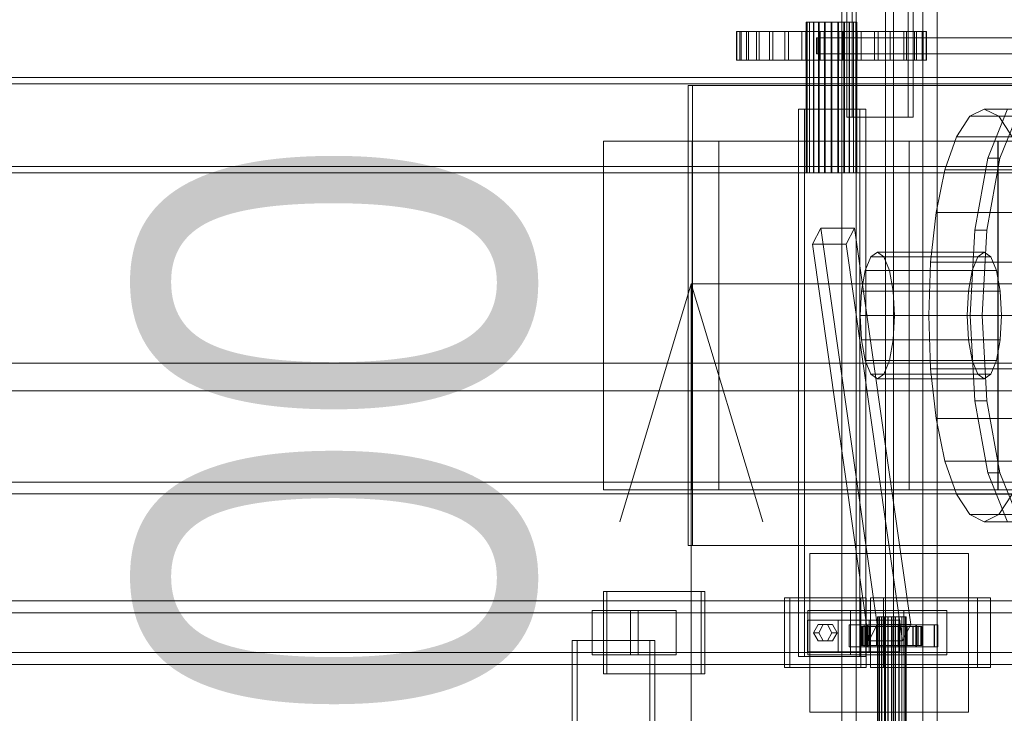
# Model space of a CAD drawing. Header units: millimetres. Extents: x -4738 to 65662, y -68080 to 6847.
# Tile 493 of 656: x 8685 to 9306, y -17621 to -17184. Entities that reach past the tile are written whole.
import ezdxf

# ---------------------------------------------------------------- set-up
doc = ezdxf.new("R2010")
doc.units = ezdxf.units.MM
for name, color, linetype, lineweight in [('COTAS_O', 1, 'Continuous', 0), ('superior_C01', 7, 'Continuous', 0), ('superior_mezcladora', 7, 'Continuous', 0)]:
    doc.layers.add(name, color=color, linetype=linetype, lineweight=lineweight)
doc.dimstyles.new('R19_100', dxfattribs={"dimtxt": 250, "dimasz": 150, "dimexe": 150, "dimexo": 80, "dimgap": 100, "dimtad": 1, "dimtih": 1, "dimtoh": 1, "dimdsep": 46, "dimcen": 0.09, "dimadec": 0, "dimazin": 0, "dimtfac": 1, "dimtdec": 4, "dimtofl": 0, "dimtmove": 0, "dimatfit": 3, "dimfxl": 1, "dimtolj": 1, "dimtzin": 0, "dimarcsym": 0})

# ---------------------------------------------------------------- blocks, each defined once
blk = doc.blocks.new('DIM_R31_39')
at = {"layer": 'COTAS_O'}
for p, q in [((9108.38, -17350), (9063.38, -17500)), ((9808.38, -17350), (9108.38, -17350)), ((9108.38, -18650), (9108.38, -17350)), ((9108.38, -17350), (9153.38, -17500)), ((9108.38, -18650), (9063.38, -18500)), ((9108.38, -18650), (9153.38, -18500)), ((9808.38, -18650), (9108.38, -18650))]:
    blk.add_line(p, q, dxfattribs=at)
blk.add_text('1300 O', height=250, rotation=90, dxfattribs=at).set_placement((9008.38, -18000))

msp = doc.modelspace()

# ---------------------------------------------------------------- linework, layer by layer
at = {"layer": 'superior_C01'}
for p, q in [((9212.297, -19341.2), (9212.297, -16658.8)), ((9254.297, -16658.8), (9254.297, -19341.2)), ((9212.297, -19229.4), (9212.297, -16770.6)), ((9254.297, -16770.6), (9254.297, -19229.4)), ((9203.297, -17020), (9203.297, -18980)), ((9230.797, -17020), (9230.797, -18980)), ((9235.797, -18980), (9235.797, -17020)), ((9263.297, -18980), (9263.297, -17020)), ((9206.42, -17168), (9206.42, -17245)), ((9209.655, -17245), (9209.655, -17168)), ((9244.938, -17245), (9244.938, -17168)), ((9248.174, -17168), (9248.174, -17245)), ((9181.215, -17185), (9180.716, -17185)), ((9180.716, -17185), (9181.308, -17185)), ((9180.716, -17280), (9180.716, -17185)), ((9182.77, -17185), (9181.215, -17185)), ((9181.215, -17280), (9181.215, -17185)), ((9181.308, -17185), (9182.949, -17185)), ((9181.308, -17280), (9181.308, -17185)), ((9185.276, -17185), (9182.77, -17185)), ((9182.77, -17280), (9182.77, -17185)), ((9182.949, -17185), (9185.529, -17185)), ((9182.949, -17280), (9182.949, -17185)), ((9188.561, -17185), (9185.276, -17185)), ((9185.276, -17280), (9185.276, -17185)), ((9185.529, -17185), (9188.871, -17185)), ((9185.529, -17280), (9185.529, -17185)), ((9192.402, -17185), (9188.561, -17185)), ((9188.561, -17280), (9188.561, -17185)), ((9188.871, -17185), (9192.748, -17185)), ((9188.871, -17280), (9188.871, -17185)), ((9196.536, -17185), (9192.402, -17185)), ((9192.402, -17280), (9192.402, -17185)), ((9192.748, -17185), (9196.894, -17185)), ((9192.748, -17280), (9192.748, -17185)), ((9200.683, -17185), (9196.536, -17185)), ((9196.536, -17280), (9196.536, -17185)), ((9196.894, -17185), (9201.029, -17185)), ((9196.894, -17280), (9196.894, -17185)), ((9204.56, -17185), (9200.683, -17185)), ((9200.683, -17280), (9200.683, -17185)), ((9201.029, -17185), (9204.87, -17185)), ((9201.029, -17280), (9201.029, -17185)), ((9207.902, -17185), (9204.56, -17185)), ((9204.56, -17280), (9204.56, -17185)), ((9204.87, -17185), (9208.155, -17185)), ((9204.87, -17280), (9204.87, -17185)), ((9210.481, -17185), (9207.902, -17185)), ((9207.902, -17280), (9207.902, -17185)), ((9208.155, -17185), (9210.66, -17185)), ((9208.155, -17280), (9208.155, -17185)), ((9212.123, -17185), (9210.481, -17185)), ((9210.481, -17280), (9210.481, -17185)), ((9210.66, -17185), (9212.216, -17185)), ((9210.66, -17280), (9210.66, -17185)), ((9212.714, -17185), (9212.123, -17185)), ((9212.123, -17185), (9212.123, -17280)), ((9212.216, -17185), (9212.714, -17185)), ((9212.216, -17280), (9212.216, -17185)), ((9212.714, -17280), (9212.714, -17185)), ((9137.145, -17191), (9136.892, -17191)), ((9136.892, -17191), (9138.937, -17191)), ((9136.892, -17209), (9136.892, -17191)), ((9139.687, -17191), (9137.145, -17191)), ((9137.145, -17209), (9137.145, -17191)), ((9138.937, -17191), (9143.203, -17191)), ((9138.937, -17209), (9138.937, -17191)), ((9144.421, -17191), (9139.687, -17191)), ((9139.687, -17209), (9139.687, -17191)), ((9143.203, -17191), (9149.526, -17191)), ((9143.203, -17209), (9143.203, -17191)), ((9151.165, -17191), (9144.421, -17191)), ((9144.421, -17209), (9144.421, -17191)), ((9149.526, -17191), (9157.662, -17191)), ((9149.526, -17209), (9149.526, -17191)), ((9159.659, -17191), (9151.165, -17191)), ((9151.165, -17209), (9151.165, -17191)), ((9157.662, -17191), (9167.299, -17191)), ((9157.662, -17209), (9157.662, -17191)), ((9169.577, -17191), (9159.659, -17191)), ((9159.659, -17209), (9159.659, -17191)), ((9167.299, -17191), (9178.066, -17191)), ((9167.299, -17209), (9167.299, -17191)), ((9180.538, -17191), (9169.577, -17191)), ((9169.577, -17209), (9169.577, -17191)), ((9178.066, -17191), (9189.55, -17191)), ((9178.066, -17209), (9178.066, -17191)), ((9192.121, -17191), (9180.538, -17191)), ((9180.538, -17209), (9180.538, -17191)), ((9189.55, -17191), (9201.31, -17191)), ((9189.55, -17209), (9189.55, -17191)), ((9203.881, -17191), (9192.121, -17191)), ((9192.121, -17209), (9192.121, -17191)), ((9201.31, -17191), (9212.892, -17191)), ((9201.31, -17209), (9201.31, -17191)), ((9215.365, -17191), (9203.881, -17191)), ((9203.881, -17209), (9203.881, -17191)), ((9212.892, -17191), (9223.853, -17191)), ((9212.892, -17209), (9212.892, -17191)), ((9226.132, -17191), (9215.365, -17191)), ((9215.365, -17209), (9215.365, -17191)), ((9223.853, -17191), (9233.772, -17191)), ((9223.853, -17209), (9223.853, -17191)), ((9235.769, -17191), (9226.132, -17191)), ((9226.132, -17209), (9226.132, -17191)), ((9233.772, -17191), (9242.266, -17191)), ((9233.772, -17209), (9233.772, -17191)), ((9243.905, -17191), (9235.769, -17191)), ((9235.769, -17209), (9235.769, -17191)), ((9242.266, -17191), (9249.009, -17191)), ((9242.266, -17209), (9242.266, -17191)), ((9250.227, -17191), (9243.905, -17191)), ((9243.905, -17209), (9243.905, -17191)), ((9249.009, -17191), (9253.744, -17191)), ((9249.009, -17209), (9249.009, -17191)), ((9254.493, -17191), (9250.227, -17191)), ((9250.227, -17209), (9250.227, -17191)), ((9253.744, -17191), (9256.286, -17191)), ((9253.744, -17209), (9253.744, -17191)), ((9256.539, -17191), (9254.493, -17191)), ((9254.493, -17191), (9254.493, -17209)), ((9256.286, -17191), (9256.539, -17191)), ((9256.286, -17209), (9256.286, -17191)), ((9256.539, -17209), (9256.539, -17191)), ((9188.187, -17195), (9187.289, -17195)), ((9187.289, -17195), (9187.289, -17205)), ((9187.289, -17195), (10177.97, -17195)), ((9188.187, -17205), (9188.187, -17195)), ((10178.868, -17195), (9188.187, -17195)), ((9201.146, -17195), (9200.724, -17195)), ((9200.724, -17195), (9200.724, -17205)), ((9200.724, -17195), (10200.204, -17195)), ((9201.146, -17205), (9201.146, -17195)), ((10200.626, -17195), (9201.146, -17195)), ((9187.289, -17205), (9188.187, -17205)), ((9187.289, -17205), (10177.97, -17205)), ((9188.187, -17205), (10178.868, -17205)), ((9200.724, -17205), (9201.146, -17205)), ((9200.724, -17205), (10200.204, -17205)), ((9201.146, -17205), (10200.626, -17205)), ((9138.937, -17209), (9136.892, -17209)), ((9136.892, -17209), (9137.145, -17209)), ((9137.145, -17209), (9139.687, -17209)), ((9143.203, -17209), (9138.937, -17209)), ((9139.687, -17209), (9144.421, -17209)), ((9149.526, -17209), (9143.203, -17209)), ((9144.421, -17209), (9151.165, -17209)), ((9157.662, -17209), (9149.526, -17209)), ((9151.165, -17209), (9159.659, -17209)), ((9167.299, -17209), (9157.662, -17209)), ((9159.659, -17209), (9169.577, -17209)), ((9178.066, -17209), (9167.299, -17209)), ((9169.577, -17209), (9180.538, -17209)), ((9189.55, -17209), (9178.066, -17209)), ((9180.538, -17209), (9192.121, -17209)), ((9201.31, -17209), (9189.55, -17209)), ((9192.121, -17209), (9203.881, -17209)), ((9212.892, -17209), (9201.31, -17209)), ((9203.881, -17209), (9215.365, -17209)), ((9223.853, -17209), (9212.892, -17209)), ((9215.365, -17209), (9226.132, -17209)), ((9233.772, -17209), (9223.853, -17209)), ((9226.132, -17209), (9235.769, -17209)), ((9242.266, -17209), (9233.772, -17209)), ((9235.769, -17209), (9243.905, -17209)), ((9249.009, -17209), (9242.266, -17209)), ((9243.905, -17209), (9250.227, -17209)), ((9253.744, -17209), (9249.009, -17209)), ((9250.227, -17209), (9254.493, -17209)), ((9256.286, -17209), (9253.744, -17209)), ((9254.493, -17209), (9256.539, -17209)), ((9256.539, -17209), (9256.286, -17209)), ((9838.242, -17225), (9106.386, -17225)), ((9106.386, -17225), (9106.386, -17515)), ((9109.083, -17225), (9106.386, -17225)), ((9109.083, -17515), (9109.083, -17225)), ((9109.083, -17225), (9840.938, -17225)), ((9214.47, -17240), (9175.951, -17240)), ((9175.951, -17240), (9175.951, -17585)), ((9179.726, -17240), (9175.951, -17240)), ((9179.726, -17585), (9179.726, -17240)), ((9179.726, -17240), (9218.244, -17240)), ((9214.47, -17585), (9214.47, -17240)), ((9214.47, -17240), (9218.244, -17240)), ((9218.244, -17240), (9218.244, -17585)), ((9283.941, -17244.43), (9293.012, -17240)), ((9293.012, -17240), (9302.084, -17244.43)), ((9755.237, -17240), (9293.012, -17240)), ((9295.134, -17270.722), (9307.415, -17240.287)), ((9315.119, -17240.287), (9302.838, -17270.722)), ((9206.42, -17245), (9244.938, -17245)), ((9206.42, -17245), (9209.655, -17245)), ((9248.174, -17245), (9209.655, -17245)), ((9248.174, -17245), (9244.938, -17245)), ((9275.487, -17257.417), (9283.941, -17244.43)), ((9283.941, -17244.43), (9746.165, -17244.43)), ((9302.084, -17244.43), (9310.537, -17257.417)), ((9302.084, -17244.43), (9764.308, -17244.43)), ((9245.713, -17260), (9053.119, -17260)), ((9053.119, -17260), (9053.119, -17480)), ((9109.199, -17260), (9053.119, -17260)), ((9301.523, -17260), (9108.93, -17260)), ((9108.93, -17260), (9108.93, -17480)), ((9125.646, -17260), (9108.93, -17260)), ((9109.199, -17480), (9109.199, -17260)), ((9109.199, -17260), (9301.793, -17260)), ((9125.646, -17480), (9125.646, -17260)), ((9125.646, -17260), (9318.239, -17260)), ((9245.713, -17480), (9245.713, -17260)), ((9245.713, -17260), (9301.793, -17260)), ((9268.228, -17278.076), (9275.487, -17257.417)), ((9275.487, -17257.417), (9737.712, -17257.417)), ((9301.523, -17480), (9301.523, -17260)), ((9301.523, -17260), (9318.239, -17260)), ((9301.793, -17260), (9301.793, -17480)), ((9286.929, -17316.271), (9295.134, -17270.722)), ((9302.838, -17270.722), (9294.632, -17316.271)), ((9295.134, -17270.722), (9302.838, -17270.722)), ((9181.308, -17280), (9180.716, -17280)), ((9180.716, -17280), (9181.215, -17280)), ((9181.215, -17280), (9182.77, -17280)), ((9182.949, -17280), (9181.308, -17280)), ((9182.77, -17280), (9185.276, -17280)), ((9185.529, -17280), (9182.949, -17280)), ((9185.276, -17280), (9188.561, -17280)), ((9188.871, -17280), (9185.529, -17280)), ((9188.561, -17280), (9192.402, -17280)), ((9192.748, -17280), (9188.871, -17280)), ((9192.402, -17280), (9196.536, -17280)), ((9196.894, -17280), (9192.748, -17280)), ((9196.536, -17280), (9200.683, -17280)), ((9201.029, -17280), (9196.894, -17280)), ((9200.683, -17280), (9204.56, -17280)), ((9204.87, -17280), (9201.029, -17280)), ((9204.56, -17280), (9207.902, -17280)), ((9208.155, -17280), (9204.87, -17280)), ((9207.902, -17280), (9210.481, -17280)), ((9210.66, -17280), (9208.155, -17280)), ((9210.481, -17280), (9212.123, -17280)), ((9212.216, -17280), (9210.66, -17280)), ((9212.123, -17280), (9212.714, -17280)), ((9212.714, -17280), (9212.216, -17280)), ((9262.658, -17305), (9268.228, -17278.076)), ((9268.228, -17278.076), (9730.453, -17278.076)), ((9259.156, -17336.354), (9262.658, -17305)), ((9262.658, -17305), (9724.883, -17305)), ((9189.937, -17314.864), (9184.691, -17325.136)), ((9211.122, -17314.864), (9189.937, -17314.864)), ((9225.526, -17564.864), (9189.937, -17314.864)), ((9205.877, -17325.136), (9211.122, -17314.864)), ((9246.711, -17564.864), (9211.122, -17314.864)), ((9284.047, -17370), (9286.929, -17316.271)), ((9286.929, -17316.271), (9294.632, -17316.271)), ((9294.632, -17316.271), (9291.751, -17370)), ((9184.691, -17325.136), (9205.877, -17325.136)), ((9184.691, -17325.136), (9220.281, -17575.136)), ((9241.466, -17575.136), (9205.877, -17325.136)), ((9217.979, -17341.716), (9221.477, -17333.045)), ((9221.477, -17333.045), (9225.604, -17330)), ((9221.477, -17333.045), (9288.885, -17333.045)), ((9225.604, -17330), (9229.732, -17333.045)), ((9293.012, -17330), (9225.604, -17330)), ((9229.732, -17333.045), (9233.23, -17341.716)), ((9229.732, -17333.045), (9297.139, -17333.045)), ((9288.885, -17333.045), (9285.386, -17341.716)), ((9293.012, -17330), (9288.885, -17333.045)), ((9297.139, -17333.045), (9293.012, -17330)), ((9300.638, -17341.716), (9297.139, -17333.045)), ((9215.641, -17354.693), (9217.979, -17341.716)), ((9217.979, -17341.716), (9285.386, -17341.716)), ((9233.23, -17341.716), (9235.568, -17354.693)), ((9233.23, -17341.716), (9300.638, -17341.716)), ((9257.962, -17370), (9259.156, -17336.354)), ((9259.156, -17336.354), (9721.381, -17336.354)), ((9285.386, -17341.716), (9283.048, -17354.693)), ((9302.976, -17354.693), (9300.638, -17341.716)), ((9214.82, -17370), (9215.641, -17354.693)), ((9215.641, -17354.693), (9283.048, -17354.693)), ((9235.568, -17354.693), (9236.389, -17370)), ((9235.568, -17354.693), (9302.976, -17354.693)), ((9283.048, -17354.693), (9282.228, -17370)), ((9303.797, -17370), (9302.976, -17354.693)), ((9215.641, -17385.307), (9214.82, -17370)), ((9214.82, -17370), (9282.228, -17370)), ((9236.389, -17370), (9235.568, -17385.307)), ((9236.389, -17370), (9303.797, -17370)), ((9259.156, -17403.646), (9257.962, -17370)), ((9257.962, -17370), (9720.187, -17370)), ((9282.228, -17370), (9283.048, -17385.307)), ((9286.929, -17423.729), (9284.047, -17370)), ((9284.047, -17370), (9291.751, -17370)), ((9291.751, -17370), (9294.632, -17423.729)), ((9302.976, -17385.307), (9303.797, -17370)), ((9217.979, -17398.284), (9215.641, -17385.307)), ((9215.641, -17385.307), (9283.048, -17385.307)), ((9235.568, -17385.307), (9233.23, -17398.284)), ((9235.568, -17385.307), (9302.976, -17385.307)), ((9283.048, -17385.307), (9285.386, -17398.284)), ((9300.638, -17398.284), (9302.976, -17385.307)), ((9221.477, -17406.955), (9217.979, -17398.284)), ((9217.979, -17398.284), (9285.386, -17398.284)), ((9233.23, -17398.284), (9229.732, -17406.955)), ((9233.23, -17398.284), (9300.638, -17398.284)), ((9262.658, -17435), (9259.156, -17403.646)), ((9259.156, -17403.646), (9721.381, -17403.646)), ((9285.386, -17398.284), (9288.885, -17406.955)), ((9297.139, -17406.955), (9300.638, -17398.284)), ((9225.604, -17410), (9221.477, -17406.955)), ((9221.477, -17406.955), (9288.885, -17406.955)), ((9229.732, -17406.955), (9225.604, -17410)), ((9225.604, -17410), (9293.012, -17410)), ((9229.732, -17406.955), (9297.139, -17406.955)), ((9288.885, -17406.955), (9293.012, -17410)), ((9293.012, -17410), (9297.139, -17406.955)), ((9295.134, -17469.278), (9286.929, -17423.729)), ((9286.929, -17423.729), (9294.632, -17423.729)), ((9294.632, -17423.729), (9302.838, -17469.278)), ((9268.228, -17461.924), (9262.658, -17435)), ((9262.658, -17435), (9724.883, -17435)), ((9275.487, -17482.583), (9268.228, -17461.924)), ((9268.228, -17461.924), (9730.453, -17461.924)), ((9307.415, -17499.713), (9295.134, -17469.278)), ((9295.134, -17469.278), (9302.838, -17469.278)), ((9302.838, -17469.278), (9315.119, -17499.713)), ((9053.119, -17480), (9245.713, -17480)), ((9053.119, -17480), (9109.199, -17480)), ((9108.93, -17480), (9301.523, -17480)), ((9108.93, -17480), (9125.646, -17480)), ((9301.793, -17480), (9109.199, -17480)), ((9318.239, -17480), (9125.646, -17480)), ((9301.793, -17480), (9245.713, -17480)), ((9283.941, -17495.57), (9275.487, -17482.583)), ((9275.487, -17482.583), (9737.712, -17482.583)), ((9318.239, -17480), (9301.523, -17480)), ((9310.537, -17482.583), (9302.084, -17495.57)), ((9293.012, -17500), (9283.941, -17495.57)), ((9283.941, -17495.57), (9746.165, -17495.57)), ((9302.084, -17495.57), (9293.012, -17500)), ((9302.084, -17495.57), (9764.308, -17495.57)), ((9293.012, -17500), (9755.237, -17500)), ((9106.386, -17515), (9838.242, -17515)), ((9106.386, -17515), (9109.083, -17515)), ((9840.938, -17515), (9109.083, -17515)), ((9183.027, -17620), (9183.027, -17520)), ((9183.027, -17520), (9283.027, -17520)), ((9283.027, -17520), (9283.027, -17620)), ((9114.665, -17544), (9053.035, -17544)), ((9053.035, -17544), (9053.035, -17596)), ((9055.192, -17544), (9053.035, -17544)), ((9055.192, -17596), (9055.192, -17544)), ((9055.192, -17544), (9116.821, -17544)), ((9114.665, -17596), (9114.665, -17544)), ((9114.665, -17544), (9116.821, -17544)), ((9116.821, -17544), (9116.821, -17596)), ((9528.163, -17550), (8372.601, -17550)), ((8383.386, -17550), (9538.948, -17550)), ((9605.003, -17550), (8449.442, -17550)), ((8462.923, -17550), (9618.484, -17550)), ((9215.275, -17548), (9167.126, -17548)), ((9167.126, -17548), (9167.126, -17592)), ((9170.362, -17548), (9167.126, -17548)), ((9170.362, -17592), (9170.362, -17548)), ((9170.362, -17548), (9218.51, -17548)), ((9215.275, -17592), (9215.275, -17548)), ((9215.275, -17548), (9218.51, -17548)), ((9218.51, -17548), (9218.51, -17592)), ((9288.769, -17548), (9221.361, -17548)), ((9221.361, -17548), (9221.361, -17592)), ((9229.45, -17548), (9221.361, -17548)), ((9229.45, -17592), (9229.45, -17548)), ((9229.45, -17548), (9296.857, -17548)), ((9288.769, -17592), (9288.769, -17548)), ((9288.769, -17548), (9296.857, -17548)), ((9296.857, -17548), (9296.857, -17592)), ((9526.231, -17557.5), (8448.858, -17557.5)), ((8463.506, -17557.5), (9540.879, -17557.5)), ((9074.845, -17556), (9045.956, -17556)), ((9045.956, -17556), (9045.956, -17584)), ((9069.944, -17556), (9045.956, -17556)), ((9069.944, -17584), (9069.944, -17556)), ((9069.944, -17556), (9098.833, -17556)), ((9074.845, -17584), (9074.845, -17556)), ((9074.845, -17556), (9098.833, -17556)), ((9098.833, -17556), (9098.833, -17584)), ((9208.692, -17556), (9181.729, -17556)), ((9181.729, -17556), (9181.729, -17584)), ((9242.392, -17556), (9181.729, -17556)), ((9208.692, -17584), (9208.692, -17556)), ((9208.692, -17556), (9269.356, -17556)), ((9242.392, -17584), (9242.392, -17556)), ((9242.392, -17556), (9269.356, -17556)), ((9269.356, -17556), (9269.356, -17584)), ((9200.83, -17562), (9181.571, -17562)), ((9181.571, -17562), (9181.571, -17582)), ((9220.45, -17562), (9181.571, -17562)), ((9185.423, -17570), (9188.312, -17564.804)), ((9188.312, -17564.804), (9194.09, -17564.804)), ((9191.547, -17564.804), (9188.312, -17564.804)), ((9191.547, -17564.804), (9188.658, -17570)), ((9197.325, -17564.804), (9191.547, -17564.804)), ((9194.09, -17564.804), (9196.978, -17570)), ((9197.325, -17564.804), (9194.09, -17564.804)), ((9200.214, -17570), (9197.325, -17564.804)), ((9200.83, -17582), (9200.83, -17562)), ((9200.83, -17562), (9239.709, -17562)), ((9219.371, -17565), (9207.815, -17565)), ((9207.815, -17565), (9207.815, -17579)), ((9219.139, -17565), (9207.815, -17565)), ((9261.664, -17565), (9217.368, -17565)), ((9217.368, -17565), (9217.368, -17579)), ((9219.524, -17565), (9217.368, -17565)), ((9219.139, -17579), (9219.139, -17565)), ((9219.139, -17565), (9230.695, -17565)), ((9219.371, -17579), (9219.371, -17565)), ((9219.371, -17565), (9230.695, -17565)), ((9219.524, -17579), (9219.524, -17565)), ((9219.524, -17565), (9263.821, -17565)), ((9220.281, -17575.136), (9225.526, -17564.864)), ((9220.45, -17582), (9220.45, -17562)), ((9220.45, -17562), (9239.709, -17562)), ((9225.526, -17564.864), (9246.711, -17564.864)), ((9225.944, -17560), (9225.663, -17560)), ((9225.663, -17560), (9225.996, -17560)), ((9225.663, -18440), (9225.663, -17560)), ((9226.819, -17560), (9225.944, -17560)), ((9225.944, -18440), (9225.944, -17560)), ((9225.996, -17560), (9226.919, -17560)), ((9225.996, -18440), (9225.996, -17560)), ((9228.228, -17560), (9226.819, -17560)), ((9226.819, -18440), (9226.819, -17560)), ((9226.919, -17560), (9228.37, -17560)), ((9226.919, -18440), (9226.919, -17560)), ((9230.076, -17560), (9228.228, -17560)), ((9228.228, -18440), (9228.228, -17560)), ((9228.37, -17560), (9230.25, -17560)), ((9228.37, -18440), (9228.37, -17560)), ((9232.236, -17560), (9230.076, -17560)), ((9230.076, -18440), (9230.076, -17560)), ((9230.25, -17560), (9232.431, -17560)), ((9230.25, -18440), (9230.25, -17560)), ((9230.695, -17565), (9230.695, -17579)), ((9234.562, -17560), (9232.236, -17560)), ((9232.236, -18440), (9232.236, -17560)), ((9232.431, -17560), (9234.763, -17560)), ((9232.431, -18440), (9232.431, -17560)), ((9236.895, -17560), (9234.562, -17560)), ((9234.562, -18440), (9234.562, -17560)), ((9234.763, -17560), (9237.089, -17560)), ((9234.763, -18440), (9234.763, -17560)), ((9239.075, -17560), (9236.895, -17560)), ((9236.895, -18440), (9236.895, -17560)), ((9237.089, -17560), (9239.25, -17560)), ((9237.089, -18440), (9237.089, -17560)), ((9250.186, -17565), (9238.63, -17565)), ((9238.63, -17565), (9238.63, -17579)), ((9249.954, -17565), (9238.63, -17565)), ((9240.955, -17560), (9239.075, -17560)), ((9239.075, -18440), (9239.075, -17560)), ((9239.25, -17560), (9241.098, -17560)), ((9239.25, -18440), (9239.25, -17560)), ((9239.709, -17562), (9239.709, -17582)), ((9242.406, -17560), (9240.955, -17560)), ((9240.955, -18440), (9240.955, -17560)), ((9241.098, -17560), (9242.507, -17560)), ((9241.098, -18440), (9241.098, -17560)), ((9246.711, -17564.864), (9241.466, -17575.136)), ((9243.329, -17560), (9242.406, -17560)), ((9242.406, -18440), (9242.406, -17560)), ((9242.507, -17560), (9243.382, -17560)), ((9242.507, -18440), (9242.507, -17560)), ((9243.662, -17560), (9243.329, -17560)), ((9243.329, -17560), (9243.329, -18440)), ((9243.382, -17560), (9243.662, -17560)), ((9243.382, -18440), (9243.382, -17560)), ((9243.662, -18440), (9243.662, -17560)), ((9249.954, -17579), (9249.954, -17565)), ((9249.954, -17565), (9261.51, -17565)), ((9250.186, -17579), (9250.186, -17565)), ((9250.186, -17565), (9261.51, -17565)), ((9261.51, -17565), (9261.51, -17579)), ((9261.664, -17579), (9261.664, -17565)), ((9261.664, -17565), (9263.821, -17565)), ((9263.821, -17565), (9263.821, -17579)), ((9188.312, -17575.196), (9185.423, -17570)), ((9185.423, -17570), (9188.658, -17570)), ((9188.658, -17570), (9191.547, -17575.196)), ((9196.978, -17570), (9194.09, -17575.196)), ((9200.214, -17570), (9196.978, -17570)), ((9197.325, -17575.196), (9200.214, -17570)), ((9216.256, -17566), (9215.664, -17566)), ((9215.664, -17566), (9225.663, -17566)), ((9215.664, -17578), (9215.664, -17566)), ((9215.664, -17566), (9216.366, -17566)), ((9218.103, -17566), (9216.256, -17566)), ((9216.256, -17566), (9225.944, -17566)), ((9216.256, -17578), (9216.256, -17566)), ((9216.366, -17566), (9225.996, -17566)), ((9216.366, -17578), (9216.366, -17566)), ((9216.366, -17566), (9218.316, -17566)), ((9221.078, -17566), (9218.103, -17566)), ((9218.103, -17566), (9226.819, -17566)), ((9218.103, -17578), (9218.103, -17566)), ((9218.316, -17566), (9226.919, -17566)), ((9218.316, -17578), (9218.316, -17566)), ((9218.316, -17566), (9221.379, -17566)), ((9224.979, -17566), (9221.078, -17566)), ((9221.078, -17566), (9228.228, -17566)), ((9221.078, -17578), (9221.078, -17566)), ((9221.379, -17566), (9228.37, -17566)), ((9221.379, -17578), (9221.379, -17566)), ((9221.379, -17566), (9225.348, -17566)), ((9229.54, -17566), (9224.979, -17566)), ((9224.979, -17566), (9230.076, -17566)), ((9224.979, -17578), (9224.979, -17566)), ((9225.348, -17566), (9230.25, -17566)), ((9225.348, -17578), (9225.348, -17566)), ((9225.348, -17566), (9229.951, -17566)), ((9225.663, -17566), (9225.944, -17566)), ((9225.663, -17566), (9225.663, -17578)), ((9225.996, -17566), (9225.663, -17566)), ((9225.944, -17566), (9226.819, -17566)), ((9225.944, -17566), (9225.944, -17578)), ((9225.996, -17566), (9225.996, -17578)), ((9226.919, -17566), (9225.996, -17566)), ((9226.819, -17566), (9228.228, -17566)), ((9226.819, -17566), (9226.819, -17578)), ((9226.919, -17566), (9226.919, -17578)), ((9228.37, -17566), (9226.919, -17566)), ((9228.228, -17566), (9230.076, -17566)), ((9228.228, -17566), (9228.228, -17578)), ((9228.37, -17566), (9228.37, -17578)), ((9230.25, -17566), (9228.37, -17566)), ((9234.45, -17566), (9229.54, -17566)), ((9229.54, -17566), (9232.236, -17566)), ((9229.54, -17578), (9229.54, -17566)), ((9229.951, -17566), (9232.431, -17566)), ((9229.951, -17578), (9229.951, -17566)), ((9229.951, -17566), (9234.875, -17566)), ((9230.076, -17566), (9232.236, -17566)), ((9230.076, -17566), (9230.076, -17578)), ((9230.25, -17566), (9230.25, -17578)), ((9232.431, -17566), (9230.25, -17566)), ((9232.236, -17566), (9234.562, -17566)), ((9232.236, -17566), (9232.236, -17578)), ((9232.431, -17566), (9232.431, -17578)), ((9234.763, -17566), (9232.431, -17566)), ((9239.375, -17566), (9234.45, -17566)), ((9234.45, -17566), (9234.562, -17566)), ((9234.45, -17578), (9234.45, -17566)), ((9234.562, -17566), (9236.895, -17566)), ((9234.562, -17566), (9234.562, -17578)), ((9234.875, -17566), (9234.763, -17566)), ((9234.763, -17566), (9234.763, -17578)), ((9237.089, -17566), (9234.763, -17566)), ((9234.875, -17578), (9234.875, -17566)), ((9234.875, -17566), (9239.785, -17566)), ((9239.375, -17566), (9236.895, -17566)), ((9236.895, -17566), (9239.075, -17566)), ((9236.895, -17566), (9236.895, -17578)), ((9239.785, -17566), (9237.089, -17566)), ((9237.089, -17566), (9237.089, -17578)), ((9239.25, -17566), (9237.089, -17566)), ((9243.978, -17566), (9239.075, -17566)), ((9239.075, -17566), (9240.955, -17566)), ((9239.075, -17566), (9239.075, -17578)), ((9244.346, -17566), (9239.25, -17566)), ((9239.25, -17566), (9239.25, -17578)), ((9241.098, -17566), (9239.25, -17566)), ((9243.978, -17566), (9239.375, -17566)), ((9239.375, -17578), (9239.375, -17566)), ((9239.785, -17578), (9239.785, -17566)), ((9239.785, -17566), (9244.346, -17566)), ((9247.947, -17566), (9240.955, -17566)), ((9240.955, -17566), (9242.406, -17566)), ((9240.955, -17566), (9240.955, -17578)), ((9248.247, -17566), (9241.098, -17566)), ((9241.098, -17566), (9241.098, -17578)), ((9242.507, -17566), (9241.098, -17566)), ((9251.01, -17566), (9242.406, -17566)), ((9242.406, -17566), (9243.329, -17566)), ((9242.406, -17566), (9242.406, -17578)), ((9251.223, -17566), (9242.507, -17566)), ((9242.507, -17566), (9242.507, -17578)), ((9243.382, -17566), (9242.507, -17566)), ((9243.329, -17566), (9252.959, -17566)), ((9243.329, -17578), (9243.329, -17566)), ((9243.329, -17566), (9243.662, -17566)), ((9253.069, -17566), (9243.382, -17566)), ((9243.382, -17566), (9243.382, -17578)), ((9243.662, -17566), (9243.382, -17566)), ((9253.662, -17566), (9243.662, -17566)), ((9243.662, -17566), (9243.662, -17578)), ((9247.947, -17566), (9243.978, -17566)), ((9243.978, -17578), (9243.978, -17566)), ((9244.346, -17578), (9244.346, -17566)), ((9244.346, -17566), (9248.247, -17566)), ((9251.01, -17566), (9247.947, -17566)), ((9247.947, -17578), (9247.947, -17566)), ((9248.247, -17578), (9248.247, -17566)), ((9248.247, -17566), (9251.223, -17566)), ((9252.959, -17566), (9251.01, -17566)), ((9251.01, -17578), (9251.01, -17566)), ((9251.223, -17578), (9251.223, -17566)), ((9251.223, -17566), (9253.069, -17566)), ((9252.959, -17566), (9252.959, -17578)), ((9253.662, -17566), (9252.959, -17566)), ((9253.069, -17578), (9253.069, -17566)), ((9253.069, -17566), (9253.662, -17566)), ((9253.662, -17578), (9253.662, -17566)), ((9082.164, -17575), (9033.245, -17575)), ((9033.245, -17575), (9033.245, -18425)), ((9036.481, -17575), (9033.245, -17575)), ((9036.481, -18425), (9036.481, -17575)), ((9036.481, -17575), (9085.399, -17575)), ((9082.164, -18425), (9082.164, -17575)), ((9082.164, -17575), (9085.399, -17575)), ((9085.399, -17575), (9085.399, -18425)), ((9194.09, -17575.196), (9188.312, -17575.196)), ((9191.547, -17575.196), (9188.312, -17575.196)), ((9191.547, -17575.196), (9197.325, -17575.196)), ((9197.325, -17575.196), (9194.09, -17575.196)), ((9241.466, -17575.136), (9220.281, -17575.136)), ((8448.858, -17582.5), (9526.231, -17582.5)), ((8463.506, -17582.5), (9540.879, -17582.5)), ((9045.956, -17584), (9074.845, -17584)), ((9045.956, -17584), (9069.944, -17584)), ((9098.833, -17584), (9069.944, -17584)), ((9098.833, -17584), (9074.845, -17584)), ((9181.571, -17582), (9200.83, -17582)), ((9181.571, -17582), (9220.45, -17582)), ((9181.729, -17584), (9208.692, -17584)), ((9181.729, -17584), (9242.392, -17584)), ((9239.709, -17582), (9200.83, -17582)), ((9207.815, -17579), (9219.371, -17579)), ((9207.815, -17579), (9219.139, -17579)), ((9269.356, -17584), (9208.692, -17584)), ((9225.663, -17578), (9215.664, -17578)), ((9215.664, -17578), (9216.256, -17578)), ((9216.366, -17578), (9215.664, -17578)), ((9225.944, -17578), (9216.256, -17578)), ((9216.256, -17578), (9218.103, -17578)), ((9225.996, -17578), (9216.366, -17578)), ((9218.316, -17578), (9216.366, -17578)), ((9217.368, -17579), (9261.664, -17579)), ((9217.368, -17579), (9219.524, -17579)), ((9226.819, -17578), (9218.103, -17578)), ((9218.103, -17578), (9221.078, -17578)), ((9226.919, -17578), (9218.316, -17578)), ((9221.379, -17578), (9218.316, -17578)), ((9230.695, -17579), (9219.139, -17579)), ((9230.695, -17579), (9219.371, -17579)), ((9263.821, -17579), (9219.524, -17579)), ((9239.709, -17582), (9220.45, -17582)), ((9228.228, -17578), (9221.078, -17578)), ((9221.078, -17578), (9224.979, -17578)), ((9228.37, -17578), (9221.379, -17578)), ((9225.348, -17578), (9221.379, -17578)), ((9230.076, -17578), (9224.979, -17578)), ((9224.979, -17578), (9229.54, -17578)), ((9230.25, -17578), (9225.348, -17578)), ((9229.951, -17578), (9225.348, -17578)), ((9225.944, -17578), (9225.663, -17578)), ((9225.663, -17578), (9225.996, -17578)), ((9226.819, -17578), (9225.944, -17578)), ((9225.996, -17578), (9226.919, -17578)), ((9228.228, -17578), (9226.819, -17578)), ((9226.919, -17578), (9228.37, -17578)), ((9230.076, -17578), (9228.228, -17578)), ((9228.37, -17578), (9230.25, -17578)), ((9232.236, -17578), (9229.54, -17578)), ((9229.54, -17578), (9234.45, -17578)), ((9232.431, -17578), (9229.951, -17578)), ((9234.875, -17578), (9229.951, -17578)), ((9232.236, -17578), (9230.076, -17578)), ((9230.25, -17578), (9232.431, -17578)), ((9234.562, -17578), (9232.236, -17578)), ((9232.431, -17578), (9234.763, -17578)), ((9234.562, -17578), (9234.45, -17578)), ((9234.45, -17578), (9239.375, -17578)), ((9236.895, -17578), (9234.562, -17578)), ((9234.763, -17578), (9234.875, -17578)), ((9234.763, -17578), (9237.089, -17578)), ((9239.785, -17578), (9234.875, -17578)), ((9239.075, -17578), (9236.895, -17578)), ((9236.895, -17578), (9239.375, -17578)), ((9237.089, -17578), (9239.785, -17578)), ((9237.089, -17578), (9239.25, -17578)), ((9238.63, -17579), (9250.186, -17579)), ((9238.63, -17579), (9249.954, -17579)), ((9240.955, -17578), (9239.075, -17578)), ((9239.075, -17578), (9243.978, -17578)), ((9239.25, -17578), (9244.346, -17578)), ((9239.25, -17578), (9241.098, -17578)), ((9239.375, -17578), (9243.978, -17578)), ((9244.346, -17578), (9239.785, -17578)), ((9242.406, -17578), (9240.955, -17578)), ((9240.955, -17578), (9247.947, -17578)), ((9241.098, -17578), (9248.247, -17578)), ((9241.098, -17578), (9242.507, -17578)), ((9269.356, -17584), (9242.392, -17584)), ((9243.329, -17578), (9242.406, -17578)), ((9242.406, -17578), (9251.01, -17578)), ((9242.507, -17578), (9251.223, -17578)), ((9242.507, -17578), (9243.382, -17578)), ((9252.959, -17578), (9243.329, -17578)), ((9243.662, -17578), (9243.329, -17578)), ((9243.382, -17578), (9253.069, -17578)), ((9243.382, -17578), (9243.662, -17578)), ((9243.662, -17578), (9253.662, -17578)), ((9243.978, -17578), (9247.947, -17578)), ((9248.247, -17578), (9244.346, -17578)), ((9247.947, -17578), (9251.01, -17578)), ((9251.223, -17578), (9248.247, -17578)), ((9261.51, -17579), (9249.954, -17579)), ((9261.51, -17579), (9250.186, -17579)), ((9251.01, -17578), (9252.959, -17578)), ((9253.069, -17578), (9251.223, -17578)), ((9252.959, -17578), (9253.662, -17578)), ((9253.662, -17578), (9253.069, -17578)), ((9263.821, -17579), (9261.664, -17579)), ((8372.601, -17590), (9528.163, -17590)), ((8383.386, -17590), (9538.948, -17590)), ((8449.442, -17590), (9605.003, -17590)), ((8462.923, -17590), (9618.484, -17590)), ((9175.951, -17585), (9214.47, -17585)), ((9175.951, -17585), (9179.726, -17585)), ((9218.244, -17585), (9179.726, -17585)), ((9218.244, -17585), (9214.47, -17585)), ((9053.035, -17596), (9114.665, -17596)), ((9053.035, -17596), (9055.192, -17596)), ((9116.821, -17596), (9055.192, -17596)), ((9116.821, -17596), (9114.665, -17596)), ((9167.126, -17592), (9215.275, -17592)), ((9167.126, -17592), (9170.362, -17592)), ((9218.51, -17592), (9170.362, -17592)), ((9218.51, -17592), (9215.275, -17592)), ((9221.361, -17592), (9288.769, -17592)), ((9221.361, -17592), (9229.45, -17592)), ((9296.857, -17592), (9229.45, -17592)), ((9296.857, -17592), (9288.769, -17592)), ((9283.027, -17620), (9183.027, -17620))]:
    msp.add_line(p, q, dxfattribs=at)
at = {"layer": 'superior_mezcladora'}
for p, q in [((9792.183, -17220), (8467.183, -17220)), ((8469.343, -17220), (9794.343, -17220)), ((8469.343, -17224), (9794.343, -17224)), ((9822.42, -17220), (8497.42, -17220)), ((9822.42, -17224), (8497.42, -17224)), ((8499.58, -17220), (9824.58, -17220)), ((8467.183, -17280), (9792.183, -17280)), ((9794.343, -17276), (8469.343, -17276)), ((9794.343, -17280), (8469.343, -17280)), ((8497.42, -17276), (9822.42, -17276)), ((8497.42, -17280), (9822.42, -17280)), ((9824.58, -17280), (8499.58, -17280)), ((8358.381, -17400), (9808.381, -17400)), ((8358.381, -17417.5), (9808.381, -17417.5)), ((8358.381, -17475), (9808.381, -17475)), ((9808.381, -17482.5), (8358.381, -17482.5))]:
    msp.add_line(p, q, dxfattribs=at)

# ---------------------------------------------------------------- dimensions: what is measured, and where the dimension line sits
at = {"layer": 'COTAS_O'}
dim = msp.add_aligned_dim(p1=(9808.381, -18650), p2=(9808.381, -17350), distance=700, text='<> O', dimstyle='R19_100', dxfattribs=at)
dim.commit()
dim.dimension.update_dxf_attribs({"geometry": 'DIM_R31_39', "text_midpoint": (9108.381, -18000)})

doc.saveas('drawing.dxf')
